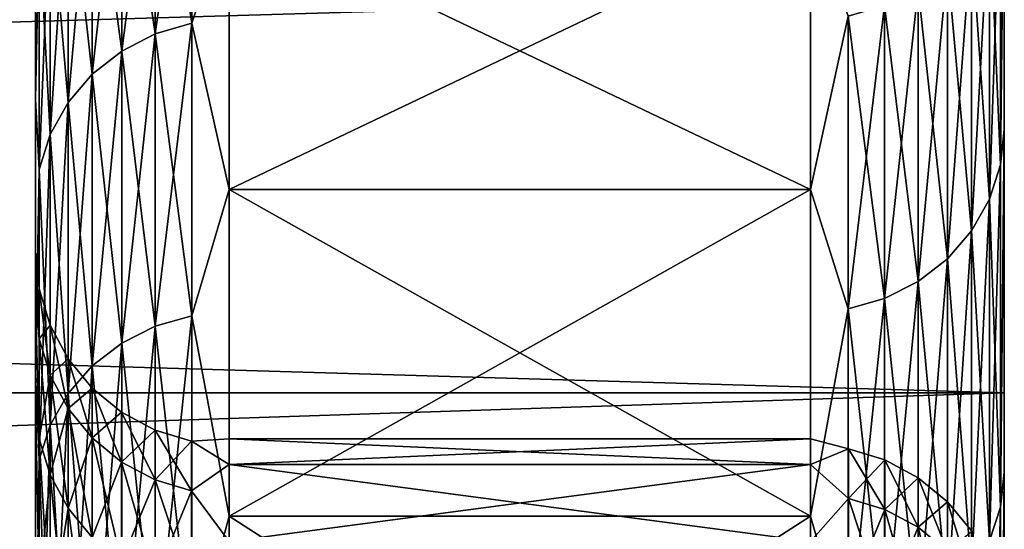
# Model space of a CAD drawing. Header units: metres. Extents: x -17 to 65, y -30 to 30.
# Tile 412 of 413: x 63.476 to 65, y 26.96 to 27.748. Entities that reach past the tile are written whole.
import ezdxf

# ---------------------------------------------------------------- set-up
doc = ezdxf.new("R2010")
doc.units = ezdxf.units.M
doc.layers.add('solid_508461', color=7, linetype='CONTINUOUS')

msp = doc.modelspace()

# ---------------------------------------------------------------- linework, layer by layer
at = {"layer": 'solid_508461'}
for points in [[(63.685467, 27.726513, -8.070784), (63.741821, 27.742863, -8.075543), (63.741821, 28.121798, -6.636668)], [(63.685467, 28.105225, -6.632756), (63.685467, 27.726513, -8.070784), (63.741821, 28.121798, -6.636668)], [(63.685467, 28.105225, 6.632756), (63.741821, 28.121798, 6.636668), (63.741821, 27.742863, 8.075543)], [(63.741821, 28.121798, -6.636668), (63.741821, 27.742863, -8.075543), (63.799999, 27.915255, -7.479876)], [(63.741821, 27.742863, 8.075543), (63.741821, 28.121798, 6.636668), (63.799999, 27.915255, 7.479876)], [(63.633526, 27.699913, -8.063041), (63.685467, 27.726513, -8.070784), (63.685467, 28.105225, -6.632756)], [(63.633526, 28.07826, -6.626393), (63.633526, 27.699913, -8.063041), (63.685467, 28.105225, -6.632756)], [(63.633526, 28.07826, 6.626393), (63.685467, 28.105225, 6.632756), (63.685467, 27.726513, 8.070784)], [(63.685467, 27.726513, 8.070784), (63.685467, 28.105225, 6.632756), (63.741821, 27.742863, 8.075543)], [(63.587994, 27.664085, -8.052612), (63.633526, 27.699913, -8.063041), (63.633526, 28.07826, -6.626393)], [(63.587994, 28.041943, -6.617822), (63.587994, 27.664085, -8.052612), (63.633526, 28.07826, -6.626393)], [(63.587994, 28.041943, 6.617822), (63.633526, 28.07826, 6.626393), (63.633526, 27.699913, 8.063041)], [(63.633526, 27.699913, 8.063041), (63.633526, 28.07826, 6.626393), (63.685467, 27.726513, 8.070784)], [(63.550625, 27.620409, -8.039899), (63.587994, 27.664085, -8.052612), (63.587994, 28.041943, -6.617822)], [(63.550625, 27.997671, -6.607374), (63.550625, 27.620409, -8.039899), (63.587994, 28.041943, -6.617822)], [(63.550625, 27.997671, 6.607374), (63.587994, 28.041943, 6.617822), (63.587994, 27.664085, 8.052612)], [(63.587994, 27.664085, 8.052612), (63.587994, 28.041943, 6.617822), (63.633526, 27.699913, 8.063041)], [(64.994232, 27.523808, 9.574209), (65, 28.036123, 8.161848), (65, 27.578733, 9.594443)], [(64.994232, 27.523808, 9.574209), (64.994232, 27.980181, 8.144623), (65, 28.036123, 8.161848)], [(64.994232, 27.523808, -9.574209), (65, 27.578722, -9.594478), (65, 28.036114, -8.161883)], [(64.994232, 27.980181, -8.144623), (64.994232, 27.523808, -9.574209), (65, 28.036114, -8.161883)], [(65, 27.578733, 9.594443), (65, 28.036123, 8.161848), (65, 27.78977, 11.301707)], [(65, 28.036114, -8.161883), (65, 27.578722, -9.594478), (65, 27.78977, -11.301707)], [(63.522858, 27.570568, -8.025391), (63.550625, 27.620409, -8.039899), (63.550625, 27.997671, -6.607374)], [(63.522858, 27.947149, -6.595451), (63.522858, 27.570568, -8.025391), (63.550625, 27.997671, -6.607374)], [(63.522858, 27.947149, 6.595451), (63.550625, 27.997671, 6.607374), (63.550625, 27.620409, 8.039899)], [(63.550625, 27.620409, 8.039899), (63.550625, 27.997671, 6.607374), (63.587994, 27.664085, 8.052612)], [(63.5, 27.974882, -5.946919), (63.5, 27.97488, 5.946926), (63.5, 27.62525, 7.403072)], [(63.5, 27.625252, -7.403065), (63.5, 27.974882, -5.946919), (63.5, 27.62525, 7.403072)], [(63.505764, 27.892323, -6.582512), (63.5, 27.974882, -5.946919), (63.5, 27.625252, -7.403065)], [(63.505764, 27.892323, 6.582512), (63.5, 27.62525, 7.403072), (63.5, 27.97488, 5.946926)], [(64.977142, 27.470602, -9.555701), (64.994232, 27.523808, -9.574209), (64.994232, 27.980181, -8.144623)], [(64.977142, 27.926094, -8.128879), (64.977142, 27.470602, -9.555701), (64.994232, 27.980181, -8.144623)], [(64.977142, 27.926094, 8.128879), (64.994232, 27.980181, 8.144623), (64.994232, 27.523808, 9.574209)], [(63.505764, 27.516481, -8.009646), (63.522858, 27.570568, -8.025391), (63.522858, 27.947149, -6.595451)], [(63.505764, 27.892323, -6.582512), (63.505764, 27.516481, -8.009646), (63.522858, 27.947149, -6.595451)], [(63.505764, 27.892323, 6.582512), (63.522858, 27.947149, 6.595451), (63.522858, 27.570568, 8.025391)], [(63.522858, 27.570568, 8.025391), (63.522858, 27.947149, 6.595451), (63.550625, 27.620409, 8.039899)], [(63.741821, 27.742863, -8.075543), (63.799999, 27.485531, -8.930597), (63.799999, 27.915255, -7.479876)], [(63.741821, 27.742863, 8.075543), (63.799999, 27.915255, 7.479876), (63.799999, 27.485531, 8.930597)], [(63.799999, 27.915255, 7.479876), (64.699997, 27.915255, 7.479876), (64.699997, 27.485531, 8.930597)], [(63.799999, 27.485531, 8.930597), (63.799999, 27.915255, 7.479876), (64.699997, 27.485531, 8.930597)], [(63.799999, 27.485531, -8.930597), (64.699997, 27.485531, -8.930597), (64.699997, 27.915255, -7.479876)], [(63.799999, 27.915255, -7.479876), (63.799999, 27.485531, -8.930597), (64.699997, 27.915255, -7.479876)], [(64.758179, 27.753799, 8.078727), (64.699997, 27.485531, 8.930597), (64.699997, 27.915255, 7.479876)], [(64.758179, 27.753799, -8.078727), (64.699997, 27.915255, -7.479876), (64.699997, 27.485531, -8.930597)], [(64.949379, 27.421574, -9.538647), (64.977142, 27.470602, -9.555701), (64.977142, 27.926094, -8.128879)], [(64.949379, 27.876253, -8.114371), (64.949379, 27.421574, -9.538647), (64.977142, 27.926094, -8.128879)], [(64.949379, 27.876253, 8.114371), (64.977142, 27.926094, 8.128879), (64.977142, 27.470602, 9.555701)], [(64.977142, 27.470602, 9.555701), (64.977142, 27.926094, 8.128879), (64.994232, 27.523808, 9.574209)], [(63.505764, 27.516481, 8.009646), (63.5, 27.62525, 7.403072), (63.505764, 27.892323, 6.582512)], [(63.505764, 27.892323, -6.582512), (63.5, 27.625252, -7.403065), (63.505764, 27.516481, -8.009646)], [(63.505764, 27.516481, 8.009646), (63.505764, 27.892323, 6.582512), (63.522858, 27.570568, 8.025391)], [(64.91201, 27.378611, -9.523703), (64.949379, 27.421574, -9.538647), (64.949379, 27.876253, -8.114371)], [(64.91201, 27.832579, -8.101658), (64.91201, 27.378611, -9.523703), (64.949379, 27.876253, -8.114371)], [(64.91201, 27.832579, 8.101658), (64.949379, 27.876253, 8.114371), (64.949379, 27.421574, 9.538647)], [(64.949379, 27.421574, 9.538647), (64.949379, 27.876253, 8.114371), (64.977142, 27.470602, 9.555701)], [(64.866478, 27.343369, -9.511443), (64.91201, 27.378611, -9.523703), (64.91201, 27.832579, -8.101658)], [(64.866478, 27.796749, -8.091228), (64.866478, 27.343369, -9.511443), (64.91201, 27.832579, -8.101658)], [(64.866478, 27.796749, 8.091228), (64.91201, 27.832579, 8.101658), (64.91201, 27.378611, 9.523703)], [(64.91201, 27.378611, 9.523703), (64.91201, 27.832579, 8.101658), (64.949379, 27.421574, 9.538647)], [(64.814529, 27.317202, -9.50234), (64.866478, 27.343369, -9.511443), (64.866478, 27.796749, -8.091228)], [(64.814529, 27.770149, -8.083486), (64.814529, 27.317202, -9.50234), (64.866478, 27.796749, -8.091228)], [(64.814529, 27.770149, 8.083486), (64.866478, 27.796749, 8.091228), (64.866478, 27.343369, 9.511443)], [(64.866478, 27.343369, 9.511443), (64.866478, 27.796749, 8.091228), (64.91201, 27.378611, 9.523703)], [(44, 27.171068, 12.717431), (65, 27.171055, 12.717461), (65, 27.78977, 11.301707)], [(44, 27.789719, 11.301836), (44, 27.171068, 12.717431), (65, 27.78977, 11.301707)], [(44, 27.789719, -11.301836), (65, 27.78977, -11.301707), (65, 27.171055, -12.717461)], [(44, 27.171068, -12.717431), (44, 27.789719, -11.301836), (65, 27.171055, -12.717461)], [(65, 27.578733, 9.594443), (65, 27.78977, 11.301707), (65, 27.171055, 12.717461)], [(65, 27.578722, -9.594478), (65, 27.171055, -12.717461), (65, 27.78977, -11.301707)], [(64.758179, 27.301119, -9.496746), (64.814529, 27.317202, -9.50234), (64.814529, 27.770149, -8.083486)], [(64.758179, 27.753799, -8.078727), (64.758179, 27.301119, -9.496746), (64.814529, 27.770149, -8.083486)], [(64.758179, 27.753799, 8.078727), (64.814529, 27.770149, 8.083486), (64.814529, 27.317202, 9.50234)], [(64.814529, 27.317202, 9.50234), (64.814529, 27.770149, 8.083486), (64.866478, 27.343369, 9.511443)], [(64.758179, 27.301119, 9.496746), (64.699997, 27.485531, 8.930597), (64.758179, 27.753799, 8.078727)], [(64.758179, 27.753799, -8.078727), (64.699997, 27.485531, -8.930597), (64.758179, 27.301119, -9.496746)], [(64.758179, 27.301119, 9.496746), (64.758179, 27.753799, 8.078727), (64.814529, 27.317202, 9.50234)], [(63.685467, 27.274277, -9.48741), (63.741821, 27.290359, -9.493004), (63.741821, 27.742863, -8.075543)], [(63.685467, 27.726513, -8.070784), (63.685467, 27.274277, -9.48741), (63.741821, 27.742863, -8.075543)], [(63.685467, 27.726513, 8.070784), (63.741821, 27.742863, 8.075543), (63.741821, 27.290359, 9.493004)], [(63.741821, 27.742863, -8.075543), (63.741821, 27.290359, -9.493004), (63.799999, 27.485531, -8.930597)], [(63.741821, 27.290359, 9.493004), (63.741821, 27.742863, 8.075543), (63.799999, 27.485531, 8.930597)], [(63.633526, 27.24811, -9.478307), (63.685467, 27.274277, -9.48741), (63.685467, 27.726513, -8.070784)], [(63.633526, 27.699913, -8.063041), (63.633526, 27.24811, -9.478307), (63.685467, 27.726513, -8.070784)], [(63.633526, 27.699913, 8.063041), (63.685467, 27.726513, 8.070784), (63.685467, 27.274277, 9.48741)], [(63.685467, 27.274277, 9.48741), (63.685467, 27.726513, 8.070784), (63.741821, 27.290359, 9.493004)], [(63.587994, 27.212866, -9.466047), (63.633526, 27.24811, -9.478307), (63.633526, 27.699913, -8.063041)], [(63.587994, 27.664085, -8.052612), (63.587994, 27.212866, -9.466047), (63.633526, 27.699913, -8.063041)], [(63.587994, 27.664085, 8.052612), (63.633526, 27.699913, 8.063041), (63.633526, 27.24811, 9.478307)], [(63.633526, 27.24811, 9.478307), (63.633526, 27.699913, 8.063041), (63.685467, 27.274277, 9.48741)], [(63.550625, 27.169903, -9.451103), (63.587994, 27.212866, -9.466047), (63.587994, 27.664085, -8.052612)], [(63.550625, 27.620409, -8.039899), (63.550625, 27.169903, -9.451103), (63.587994, 27.664085, -8.052612)], [(63.550625, 27.620409, 8.039899), (63.587994, 27.664085, 8.052612), (63.587994, 27.212866, 9.466047)], [(63.587994, 27.212866, 9.466047), (63.587994, 27.664085, 8.052612), (63.633526, 27.24811, 9.478307)], [(63.5, 27.625252, -7.403065), (63.5, 27.62525, 7.403072), (63.5, 27.199884, 8.838903)], [(63.5, 27.390285, 0.729486), (63.5, 27.625252, -7.403065), (63.5, 27.199884, 8.838903)], [(63.5, 27.312624, -2.186442), (63.5, 27.199886, -8.838898), (63.5, 27.625252, -7.403065)], [(63.505764, 27.516481, -8.009646), (63.5, 27.625252, -7.403065), (63.5, 27.199886, -8.838898)], [(63.5, 27.390284, -0.729524), (63.5, 27.312624, -2.186442), (63.5, 27.625252, -7.403065)], [(63.5, 27.390285, 0.729486), (63.5, 27.390284, -0.729524), (63.5, 27.625252, -7.403065)], [(63.505764, 27.516481, 8.009646), (63.5, 27.199884, 8.838903), (63.5, 27.62525, 7.403072)], [(63.522858, 27.120876, -9.434049), (63.550625, 27.169903, -9.451103), (63.550625, 27.620409, -8.039899)], [(63.522858, 27.570568, -8.025391), (63.522858, 27.120876, -9.434049), (63.550625, 27.620409, -8.039899)], [(63.522858, 27.570568, 8.025391), (63.550625, 27.620409, 8.039899), (63.550625, 27.169903, 9.451103)], [(63.550625, 27.169903, 9.451103), (63.550625, 27.620409, 8.039899), (63.587994, 27.212866, 9.466047)], [(64.994232, 26.994444, 10.978406), (65, 27.578733, 9.594443), (65, 27.04818, 11.001628)], [(64.994232, 26.994444, 10.978406), (64.994232, 27.523808, 9.574209), (65, 27.578733, 9.594443)], [(64.994232, 26.994444, -10.978406), (65, 27.048166, -11.001661), (65, 27.578722, -9.594478)], [(64.994232, 27.523808, -9.574209), (64.994232, 26.994444, -10.978406), (65, 27.578722, -9.594478)], [(65, 27.04818, 11.001628), (65, 27.578733, 9.594443), (65, 27.171055, 12.717461)], [(65, 27.578722, -9.594478), (65, 27.048166, -11.001661), (65, 27.171055, -12.717461)], [(63.505764, 27.067671, -9.415541), (63.522858, 27.120876, -9.434049), (63.522858, 27.570568, -8.025391)], [(63.505764, 27.516481, -8.009646), (63.505764, 27.067671, -9.415541), (63.522858, 27.570568, -8.025391)], [(63.505764, 27.516481, 8.009646), (63.522858, 27.570568, 8.025391), (63.522858, 27.120876, 9.434049)], [(63.522858, 27.120876, 9.434049), (63.522858, 27.570568, 8.025391), (63.550625, 27.169903, 9.451103)], [(63.505764, 27.067671, 9.415541), (63.5, 27.199884, 8.838903), (63.505764, 27.516481, 8.009646)], [(63.505764, 27.516481, -8.009646), (63.5, 27.199886, -8.838898), (63.505764, 27.067671, -9.415541)], [(63.505764, 27.067671, 9.415541), (63.505764, 27.516481, 8.009646), (63.522858, 27.120876, 9.434049)], [(64.977142, 26.942263, -10.957184), (64.994232, 26.994444, -10.978406), (64.994232, 27.523808, -9.574209)], [(64.977142, 27.470602, -9.555701), (64.977142, 26.942263, -10.957184), (64.994232, 27.523808, -9.574209)], [(64.977142, 27.470602, 9.555701), (64.994232, 27.523808, 9.574209), (64.994232, 26.994444, 10.978406)], [(63.741821, 27.290359, -9.493004), (63.799999, 26.980471, -10.356841), (63.799999, 27.485531, -8.930597)], [(63.741821, 27.290359, 9.493004), (63.799999, 27.485531, 8.930597), (63.799999, 26.980471, 10.356841)], [(63.799999, 27.485531, 8.930597), (64.699997, 27.485531, 8.930597), (64.699997, 26.980471, 10.356841)], [(63.799999, 26.980471, 10.356841), (63.799999, 27.485531, 8.930597), (64.699997, 26.980471, 10.356841)], [(63.799999, 26.980471, -10.356841), (64.699997, 26.980471, -10.356841), (64.699997, 27.485531, -8.930597)], [(63.799999, 27.485531, -8.930597), (63.799999, 26.980471, -10.356841), (64.699997, 27.485531, -8.930597)], [(64.758179, 27.301119, 9.496746), (64.699997, 26.980471, 10.356841), (64.699997, 27.485531, 8.930597)], [(64.758179, 27.301119, -9.496746), (64.699997, 27.485531, -8.930597), (64.699997, 26.980471, -10.356841)], [(64.949379, 26.894178, -10.937628), (64.977142, 26.942263, -10.957184), (64.977142, 27.470602, -9.555701)], [(64.949379, 27.421574, -9.538647), (64.949379, 26.894178, -10.937628), (64.977142, 27.470602, -9.555701)], [(64.949379, 27.421574, 9.538647), (64.977142, 27.470602, 9.555701), (64.977142, 26.942263, 10.957184)], [(64.977142, 26.942263, 10.957184), (64.977142, 27.470602, 9.555701), (64.994232, 26.994444, 10.978406)], [(64.91201, 26.852041, -10.920491), (64.949379, 26.894178, -10.937628), (64.949379, 27.421574, -9.538647)], [(64.91201, 27.378611, -9.523703), (64.91201, 26.852041, -10.920491), (64.949379, 27.421574, -9.538647)], [(64.91201, 27.378611, 9.523703), (64.949379, 27.421574, 9.538647), (64.949379, 26.894178, 10.937628)], [(64.949379, 26.894178, 10.937628), (64.949379, 27.421574, 9.538647), (64.977142, 26.942263, 10.957184)], [(63.5, 27.312628, 2.186404), (63.5, 27.390285, 0.729486), (63.5, 27.199884, 8.838903)], [(63.505695, 27.33213, -0.727853), (63.5, 27.390284, -0.729524), (63.5, 27.390285, 0.729486)], [(63.505695, 27.33213, 0.727853), (63.5, 27.390285, 0.729486), (63.5, 27.312628, 2.186404)], [(63.505695, 27.33213, 0.727853), (63.505695, 27.33213, -0.727853), (63.5, 27.390285, 0.729486)], [(63.505695, 27.254654, -2.181497), (63.5, 27.312624, -2.186442), (63.5, 27.390284, -0.729524)], [(63.505695, 27.33213, -0.727853), (63.505695, 27.254654, -2.181497), (63.5, 27.390284, -0.729524)], [(64.866478, 26.817476, -10.906434), (64.91201, 26.852041, -10.920491), (64.91201, 27.378611, -9.523703)], [(64.866478, 27.343369, -9.511443), (64.866478, 26.817476, -10.906434), (64.91201, 27.378611, -9.523703)], [(64.866478, 27.343369, 9.511443), (64.91201, 27.378611, 9.523703), (64.91201, 26.852041, 10.920491)], [(64.91201, 26.852041, 10.920491), (64.91201, 27.378611, 9.523703), (64.949379, 26.894178, 10.937628)], [(64.814529, 26.791813, -10.895997), (64.866478, 26.817476, -10.906434), (64.866478, 27.343369, -9.511443)], [(64.814529, 27.317202, -9.50234), (64.814529, 26.791813, -10.895997), (64.866478, 27.343369, -9.511443)], [(64.814529, 27.317202, 9.50234), (64.866478, 27.343369, 9.511443), (64.866478, 26.817476, 10.906434)], [(64.866478, 26.817476, 10.906434), (64.866478, 27.343369, 9.511443), (64.91201, 26.852041, 10.920491)], [(63.505695, 27.254654, 2.181497), (63.505695, 27.33213, 0.727853), (63.5, 27.312628, 2.186404)], [(63.522724, 27.198481, -2.177001), (63.505695, 27.254654, -2.181497), (63.505695, 27.33213, -0.727853)], [(63.522724, 27.275797, -0.726353), (63.505695, 27.33213, -0.727853), (63.505695, 27.33213, 0.727853)], [(63.522724, 27.275797, -0.726353), (63.522724, 27.198481, -2.177001), (63.505695, 27.33213, -0.727853)], [(63.522724, 27.275797, 0.726353), (63.505695, 27.33213, 0.727853), (63.505695, 27.254654, 2.181497)], [(63.522724, 27.275797, 0.726353), (63.522724, 27.275797, -0.726353), (63.505695, 27.33213, 0.727853)], [(63.5, 27.157537, 3.637057), (63.5, 27.312628, 2.186404), (63.5, 27.199884, 8.838903)], [(63.505695, 27.099922, 3.628958), (63.5, 27.312628, 2.186404), (63.5, 27.157537, 3.637057)], [(63.505695, 27.099922, 3.628958), (63.505695, 27.254654, 2.181497), (63.5, 27.312628, 2.186404)], [(63.5, 27.312624, -2.186442), (63.5, 27.157532, -3.637094), (63.5, 27.199886, -8.838898)], [(63.505695, 27.099922, -3.628958), (63.5, 27.157532, -3.637094), (63.5, 27.312624, -2.186442)], [(63.505695, 27.254654, -2.181497), (63.505695, 27.099922, -3.628958), (63.5, 27.312624, -2.186442)], [(64.758179, 26.776039, -10.889582), (64.814529, 26.791813, -10.895997), (64.814529, 27.317202, -9.50234)], [(64.758179, 27.301119, -9.496746), (64.758179, 26.776039, -10.889582), (64.814529, 27.317202, -9.50234)], [(64.758179, 27.301119, 9.496746), (64.814529, 27.317202, 9.50234), (64.814529, 26.791813, 10.895997)], [(64.814529, 26.791813, 10.895997), (64.814529, 27.317202, 9.50234), (64.866478, 26.817476, 10.906434)], [(63.685467, 26.749714, -10.878876), (63.741821, 26.765486, -10.88529), (63.741821, 27.290359, -9.493004)], [(63.685467, 27.274277, -9.48741), (63.685467, 26.749714, -10.878876), (63.741821, 27.290359, -9.493004)], [(63.685467, 27.274277, 9.48741), (63.741821, 27.290359, 9.493004), (63.741821, 26.765486, 10.88529)], [(63.741821, 27.290359, -9.493004), (63.741821, 26.765486, -10.88529), (63.799999, 26.980471, -10.356841)], [(63.741821, 26.765486, 10.88529), (63.741821, 27.290359, 9.493004), (63.799999, 26.980471, 10.356841)], [(64.758179, 26.776039, 10.889582), (64.699997, 26.980471, 10.356841), (64.758179, 27.301119, 9.496746)], [(64.758179, 27.301119, -9.496746), (64.699997, 26.980471, -10.356841), (64.758179, 26.776039, -10.889582)], [(64.758179, 26.776039, 10.889582), (64.758179, 27.301119, 9.496746), (64.814529, 26.791813, 10.895997)], [(63.522724, 27.198481, 2.177001), (63.522724, 27.275797, 0.726353), (63.505695, 27.254654, 2.181497)], [(63.550426, 27.146704, -2.172857), (63.522724, 27.198481, -2.177001), (63.522724, 27.275797, -0.726353)], [(63.550426, 27.223873, -0.724971), (63.522724, 27.275797, -0.726353), (63.522724, 27.275797, 0.726353)], [(63.550426, 27.223873, -0.724971), (63.550426, 27.146704, -2.172857), (63.522724, 27.275797, -0.726353)], [(63.550426, 27.223873, 0.724971), (63.522724, 27.275797, 0.726353), (63.522724, 27.198481, 2.177001)], [(63.550426, 27.223873, 0.724971), (63.550426, 27.223873, -0.724971), (63.522724, 27.275797, 0.726353)], [(63.633526, 26.724051, -10.868439), (63.685467, 26.749714, -10.878876), (63.685467, 27.274277, -9.48741)], [(63.633526, 27.24811, -9.478307), (63.633526, 26.724051, -10.868439), (63.685467, 27.274277, -9.48741)], [(63.633526, 27.24811, 9.478307), (63.685467, 27.274277, 9.48741), (63.685467, 26.749714, 10.878876)], [(63.685467, 26.749714, 10.878876), (63.685467, 27.274277, 9.48741), (63.741821, 26.765486, 10.88529)], [(63.522724, 27.044067, -3.621478), (63.505695, 27.099922, -3.628958), (63.505695, 27.254654, -2.181497)], [(63.522724, 27.198481, -2.177001), (63.522724, 27.044067, -3.621478), (63.505695, 27.254654, -2.181497)], [(63.522724, 27.198481, 2.177001), (63.505695, 27.254654, 2.181497), (63.505695, 27.099922, 3.628958)], [(63.587994, 26.689484, -10.854381), (63.633526, 26.724051, -10.868439), (63.633526, 27.24811, -9.478307)], [(63.587994, 27.212866, -9.466047), (63.587994, 26.689484, -10.854381), (63.633526, 27.24811, -9.478307)], [(63.587994, 27.212866, 9.466047), (63.633526, 27.24811, 9.478307), (63.633526, 26.724051, 10.868439)], [(63.633526, 26.724051, 10.868439), (63.633526, 27.24811, 9.478307), (63.685467, 26.749714, 10.878876)], [(63.550426, 27.146704, 2.172857), (63.550426, 27.223873, 0.724971), (63.522724, 27.198481, 2.177001)], [(63.587742, 27.101318, -2.169224), (63.550426, 27.146704, -2.172857), (63.550426, 27.223873, -0.724971)], [(63.587742, 27.178358, -0.723759), (63.550426, 27.223873, -0.724971), (63.550426, 27.223873, 0.724971)], [(63.587742, 27.178358, -0.723759), (63.587742, 27.101318, -2.169224), (63.550426, 27.223873, -0.724971)], [(63.587742, 27.178358, 0.723759), (63.550426, 27.223873, 0.724971), (63.550426, 27.146704, 2.172857)], [(63.587742, 27.178358, 0.723759), (63.587742, 27.178358, -0.723759), (63.550426, 27.223873, 0.724971)], [(63.550625, 26.647348, -10.837244), (63.587994, 26.689484, -10.854381), (63.587994, 27.212866, -9.466047)], [(63.550625, 27.169903, -9.451103), (63.550625, 26.647348, -10.837244), (63.587994, 27.212866, -9.466047)], [(63.550625, 27.169903, 9.451103), (63.587994, 27.212866, 9.466047), (63.587994, 26.689484, 10.854381)], [(63.587994, 26.689484, 10.854381), (63.587994, 27.212866, 9.466047), (63.633526, 26.724051, 10.868439)], [(63.5, 26.925438, -5.077467), (63.5, 26.699972, -10.250438), (63.5, 27.199886, -8.838898)], [(63.505764, 27.067671, -9.415541), (63.5, 27.199886, -8.838898), (63.5, 26.699972, -10.250438)], [(63.5, 27.157532, -3.637094), (63.5, 26.925438, -5.077467), (63.5, 27.199886, -8.838898)], [(63.5, 27.157537, 3.637057), (63.5, 27.199884, 8.838903), (63.5, 26.69997, 10.250443)], [(63.505764, 27.067671, 9.415541), (63.5, 26.69997, 10.250443), (63.5, 27.199884, 8.838903)], [(63.522724, 27.044067, 3.621478), (63.522724, 27.198481, 2.177001), (63.505695, 27.099922, 3.628958)], [(63.550426, 26.992586, -3.614584), (63.522724, 27.044067, -3.621478), (63.522724, 27.198481, -2.177001)], [(63.550426, 27.146704, -2.172857), (63.550426, 26.992586, -3.614584), (63.522724, 27.198481, -2.177001)], [(63.550426, 27.146704, 2.172857), (63.522724, 27.198481, 2.177001), (63.522724, 27.044067, 3.621478)], [(44, 27.171068, 12.717431), (44, 26.480364, 14.099302), (65, 27.171055, 12.717461)], [(44, 27.171068, -12.717431), (65, 27.171055, -12.717461), (65, 26.480383, -14.099259)], [(44, 26.480364, -14.099302), (44, 27.171068, -12.717431), (65, 26.480383, -14.099259)], [(44, 26.480364, 14.099302), (65, 26.480383, 14.099259), (65, 27.171055, 12.717461)], [(63.522858, 26.599262, -10.817689), (63.550625, 26.647348, -10.837244), (63.550625, 27.169903, -9.451103)], [(63.522858, 27.120876, -9.434049), (63.522858, 26.599262, -10.817689), (63.550625, 27.169903, -9.451103)], [(63.522858, 27.120876, 9.434049), (63.550625, 27.169903, 9.451103), (63.550625, 26.647348, 10.837244)], [(63.587742, 27.101318, 2.169224), (63.587742, 27.178358, 0.723759), (63.550426, 27.146704, 2.172857)], [(63.550625, 26.647348, 10.837244), (63.550625, 27.169903, 9.451103), (63.587994, 26.689484, 10.854381)], [(63.633232, 27.064068, -2.166243), (63.587742, 27.101318, -2.169224), (63.587742, 27.178358, -0.723759)], [(63.633232, 27.141003, -0.722764), (63.587742, 27.178358, -0.723759), (63.587742, 27.178358, 0.723759)], [(63.633232, 27.141003, -0.722764), (63.633232, 27.064068, -2.166243), (63.587742, 27.178358, -0.723759)], [(63.633232, 27.141003, 0.722764), (63.587742, 27.178358, 0.723759), (63.587742, 27.101318, 2.169224)], [(63.633232, 27.141003, 0.722764), (63.633232, 27.141003, -0.722764), (63.587742, 27.178358, 0.723759)], [(65, 27.04818, 11.001628), (65, 27.171055, 12.717461), (65, 26.480383, 14.099259)], [(65, 27.048166, -11.001661), (65, 26.480383, -14.099259), (65, 27.171055, -12.717461)], [(63.5, 26.925446, 5.077431), (63.5, 27.157537, 3.637057), (63.5, 26.69997, 10.250443)], [(63.505695, 26.868372, 5.066131), (63.5, 27.157537, 3.637057), (63.5, 26.925446, 5.077431)], [(63.505695, 26.868372, 5.066131), (63.505695, 27.099922, 3.628958), (63.5, 27.157537, 3.637057)], [(63.505695, 26.868372, -5.066131), (63.5, 26.925438, -5.077467), (63.5, 27.157532, -3.637094)], [(63.505695, 27.099922, -3.628958), (63.505695, 26.868372, -5.066131), (63.5, 27.157532, -3.637094)], [(63.550426, 26.992586, 3.614584), (63.550426, 27.146704, 2.172857), (63.522724, 27.044067, 3.621478)], [(63.587742, 26.947456, -3.608541), (63.550426, 26.992586, -3.614584), (63.550426, 27.146704, -2.172857)], [(63.587742, 27.101318, -2.169224), (63.587742, 26.947456, -3.608541), (63.550426, 27.146704, -2.172857)], [(63.587742, 27.101318, 2.169224), (63.550426, 27.146704, 2.172857), (63.550426, 26.992586, 3.614584)], [(63.633232, 27.064068, 2.166243), (63.633232, 27.141003, 0.722764), (63.587742, 27.101318, 2.169224)], [(63.685139, 27.03639, -2.164027), (63.633232, 27.064068, -2.166243), (63.633232, 27.141003, -0.722764)], [(63.685139, 27.113247, -0.722025), (63.633232, 27.141003, -0.722764), (63.633232, 27.141003, 0.722764)], [(63.685139, 27.113247, -0.722025), (63.685139, 27.03639, -2.164027), (63.633232, 27.141003, -0.722764)], [(63.685139, 27.113247, 0.722025), (63.633232, 27.141003, 0.722764), (63.633232, 27.064068, 2.166243)], [(63.685139, 27.113247, 0.722025), (63.685139, 27.113247, -0.722025), (63.633232, 27.141003, 0.722764)], [(63.505764, 26.547081, -10.796467), (63.522858, 26.599262, -10.817689), (63.522858, 27.120876, -9.434049)], [(63.505764, 27.067671, -9.415541), (63.505764, 26.547081, -10.796467), (63.522858, 27.120876, -9.434049)], [(63.505764, 27.067671, 9.415541), (63.522858, 27.120876, 9.434049), (63.522858, 26.599262, 10.817689)], [(63.522858, 26.599262, 10.817689), (63.522858, 27.120876, 9.434049), (63.550625, 26.647348, 10.837244)], [(63.685139, 27.03639, 2.164027), (63.685139, 27.113247, 0.722025), (63.633232, 27.064068, 2.166243)], [(63.741474, 27.019352, -2.162663), (63.685139, 27.03639, -2.164027), (63.685139, 27.113247, -0.722025)], [(63.741474, 27.096159, -0.72157), (63.685139, 27.113247, -0.722025), (63.685139, 27.113247, 0.722025)], [(63.741474, 27.096159, -0.72157), (63.741474, 27.019352, -2.162663), (63.685139, 27.113247, -0.722025)], [(63.741474, 27.096159, 0.72157), (63.685139, 27.113247, 0.722025), (63.685139, 27.03639, 2.164027)], [(63.741474, 27.096159, 0.72157), (63.741474, 27.096159, -0.72157), (63.685139, 27.113247, 0.722025)], [(63.522724, 26.812996, -5.055689), (63.505695, 26.868372, -5.066131), (63.505695, 27.099922, -3.628958)], [(63.522724, 27.044067, -3.621478), (63.522724, 26.812996, -5.055689), (63.505695, 27.099922, -3.628958)], [(63.522724, 27.044067, 3.621478), (63.505695, 27.099922, 3.628958), (63.505695, 26.868372, 5.066131)], [(63.587742, 26.947456, 3.608541), (63.587742, 27.101318, 2.169224), (63.550426, 26.992586, 3.614584)], [(63.633232, 26.910418, -3.603581), (63.587742, 26.947456, -3.608541), (63.587742, 27.101318, -2.169224)], [(63.633232, 27.064068, -2.166243), (63.633232, 26.910418, -3.603581), (63.587742, 27.101318, -2.169224)], [(63.633232, 27.064068, 2.166243), (63.587742, 27.101318, 2.169224), (63.587742, 26.947456, 3.608541)], [(63.741474, 27.019352, 2.162663), (63.741474, 27.096159, 0.72157), (63.685139, 27.03639, 2.164027)], [(63.741474, 27.096159, 0.72157), (63.799999, 27.060255, 1.467165), (63.799999, 27.1, 0)], [(63.741474, 27.096159, -0.72157), (63.799999, 27.1, 0), (63.799999, 27.060255, -1.467165)], [(63.741474, 27.096159, 0.72157), (63.799999, 27.1, 0), (63.741474, 27.096159, -0.72157)], [(63.741474, 27.019352, 2.162663), (63.799999, 27.060255, 1.467165), (63.741474, 27.096159, 0.72157)], [(63.741474, 27.096159, -0.72157), (63.799999, 27.060255, -1.467165), (63.741474, 27.019352, -2.162663)], [(64.699997, 27.1, 0), (63.799999, 27.1, 0), (63.799999, 27.060255, 1.467165)], [(64.699997, 27.060255, 1.467165), (64.699997, 27.1, 0), (63.799999, 27.060255, 1.467165)], [(64.699997, 27.060255, -1.467165), (63.799999, 27.060255, -1.467165), (63.799999, 27.1, 0)], [(64.699997, 27.1, 0), (64.699997, 27.060255, -1.467165), (63.799999, 27.1, 0)], [(64.75853, 27.084633, -0.721263), (64.699997, 27.060255, -1.467165), (64.699997, 27.1, 0)], [(64.75853, 27.084633, 0.721263), (64.699997, 27.1, 0), (64.699997, 27.060255, 1.467165)], [(64.75853, 27.084633, 0.721263), (64.75853, 27.084633, -0.721263), (64.699997, 27.1, 0)], [(64.75853, 27.084633, -0.721263), (64.75853, 27.00786, -2.161744), (64.699997, 27.060255, -1.467165)], [(64.75853, 27.00786, 2.161744), (64.75853, 27.084633, 0.721263), (64.699997, 27.060255, 1.467165)], [(64.814857, 26.99082, -2.16038), (64.75853, 27.00786, -2.161744), (64.75853, 27.084633, -0.721263)], [(64.814857, 27.067545, -0.720808), (64.75853, 27.084633, -0.721263), (64.75853, 27.084633, 0.721263)], [(64.814857, 27.067545, -0.720808), (64.814857, 26.99082, -2.16038), (64.75853, 27.084633, -0.721263)], [(64.814857, 27.067545, 0.720808), (64.75853, 27.084633, 0.721263), (64.75853, 27.00786, 2.161744)], [(64.814857, 27.067545, 0.720808), (64.814857, 27.067545, -0.720808), (64.75853, 27.084633, 0.721263)], [(63.505764, 26.547081, 10.796467), (63.5, 26.69997, 10.250443), (63.505764, 27.067671, 9.415541)], [(63.505764, 27.067671, -9.415541), (63.5, 26.699972, -10.250438), (63.505764, 26.547081, -10.796467)], [(63.505764, 26.547081, 10.796467), (63.505764, 27.067671, 9.415541), (63.522858, 26.599262, 10.817689)], [(63.633232, 26.910418, 3.603581), (63.633232, 27.064068, 2.166243), (63.587742, 26.947456, 3.608541)], [(63.685139, 26.882898, -3.599896), (63.633232, 26.910418, -3.603581), (63.633232, 27.064068, -2.166243)], [(63.685139, 27.03639, -2.164027), (63.685139, 26.882898, -3.599896), (63.633232, 27.064068, -2.166243)], [(63.685139, 27.03639, 2.164027), (63.633232, 27.064068, 2.166243), (63.633232, 26.910418, 3.603581)], [(63.741474, 27.019352, 2.162663), (63.799999, 26.941139, 2.930027), (63.799999, 27.060255, 1.467165)], [(63.741474, 27.019352, -2.162663), (63.799999, 27.060255, -1.467165), (63.799999, 26.941139, -2.930027)], [(64.699997, 27.060255, 1.467165), (63.799999, 27.060255, 1.467165), (63.799999, 26.941139, 2.930027)], [(64.699997, 26.941139, 2.930027), (64.699997, 27.060255, 1.467165), (63.799999, 26.941139, 2.930027)], [(64.699997, 26.941139, -2.930027), (63.799999, 26.941139, -2.930027), (63.799999, 27.060255, -1.467165)], [(64.699997, 27.060255, -1.467165), (64.699997, 26.941139, -2.930027), (63.799999, 27.060255, -1.467165)], [(64.75853, 27.00786, -2.161744), (64.699997, 26.941139, -2.930027), (64.699997, 27.060255, -1.467165)], [(64.75853, 27.00786, 2.161744), (64.699997, 27.060255, 1.467165), (64.699997, 26.941139, 2.930027)], [(64.814857, 26.99082, 2.16038), (64.814857, 27.067545, 0.720808), (64.75853, 27.00786, 2.161744)], [(64.866768, 26.963142, -2.158164), (64.814857, 26.99082, -2.16038), (64.814857, 27.067545, -0.720808)], [(64.866768, 27.039789, -0.720068), (64.814857, 27.067545, -0.720808), (64.814857, 27.067545, 0.720808)], [(64.866768, 27.039789, -0.720068), (64.866768, 26.963142, -2.158164), (64.814857, 27.067545, -0.720808)], [(64.866768, 27.039789, 0.720068), (64.814857, 27.067545, 0.720808), (64.814857, 26.99082, 2.16038)], [(64.866768, 27.039789, 0.720068), (64.866768, 27.039789, -0.720068), (64.814857, 27.067545, 0.720808)], [(63.522724, 26.812996, 5.055689), (63.522724, 27.044067, 3.621478), (63.505695, 26.868372, 5.066131)], [(63.550426, 26.761953, -5.046065), (63.522724, 26.812996, -5.055689), (63.522724, 27.044067, -3.621478)], [(63.550426, 26.992586, -3.614584), (63.550426, 26.761953, -5.046065), (63.522724, 27.044067, -3.621478)], [(63.550426, 26.992586, 3.614584), (63.522724, 27.044067, 3.621478), (63.522724, 26.812996, 5.055689)], [(64.994232, 26.393497, 12.35349), (65, 27.04818, 11.001628), (65, 26.445879, 12.379634)], [(64.994232, 26.393497, 12.35349), (64.994232, 26.994444, 10.978406), (65, 27.04818, 11.001628)], [(64.994232, 26.393497, -12.35349), (65, 26.445864, -12.379667), (65, 27.048166, -11.001661)], [(64.994232, 26.994444, -10.978406), (64.994232, 26.393497, -12.35349), (65, 27.048166, -11.001661)], [(65, 26.445879, 12.379634), (65, 27.04818, 11.001628), (65, 26.480383, 14.099259)], [(65, 27.048166, -11.001661), (65, 26.445864, -12.379667), (65, 26.480383, -14.099259)], [(63.685139, 26.882898, 3.599896), (63.685139, 27.03639, 2.164027), (63.633232, 26.910418, 3.603581)], [(63.741474, 26.865955, -3.597627), (63.685139, 26.882898, -3.599896), (63.685139, 27.03639, -2.164027)], [(63.741474, 27.019352, -2.162663), (63.741474, 26.865955, -3.597627), (63.685139, 27.03639, -2.164027)], [(63.741474, 27.019352, 2.162663), (63.685139, 27.03639, 2.164027), (63.685139, 26.882898, 3.599896)], [(64.866768, 26.963142, 2.158164), (64.866768, 27.039789, 0.720068), (64.814857, 26.99082, 2.16038)], [(64.912254, 26.925894, -2.155183), (64.866768, 26.963142, -2.158164), (64.866768, 27.039789, -0.720068)], [(64.912254, 27.002434, -0.719074), (64.866768, 27.039789, -0.720068), (64.866768, 27.039789, 0.720068)], [(64.912254, 27.002434, -0.719074), (64.912254, 26.925894, -2.155183), (64.866768, 27.039789, -0.720068)], [(64.912254, 27.002434, 0.719074), (64.866768, 27.039789, 0.720068), (64.866768, 26.963142, 2.158164)], [(64.912254, 27.002434, 0.719074), (64.912254, 27.002434, -0.719074), (64.866768, 27.039789, 0.720068)], [(63.741474, 26.865955, 3.597627), (63.741474, 27.019352, 2.162663), (63.685139, 26.882898, 3.599896)], [(63.741474, 26.865955, 3.597627), (63.799999, 26.941139, 2.930027), (63.741474, 27.019352, 2.162663)], [(63.741474, 27.019352, -2.162663), (63.799999, 26.941139, -2.930027), (63.741474, 26.865955, -3.597627)], [(64.75853, 27.00786, -2.161744), (64.75853, 26.854528, -3.596097), (64.699997, 26.941139, -2.930027)], [(64.75853, 26.854528, 3.596097), (64.75853, 27.00786, 2.161744), (64.699997, 26.941139, 2.930027)], [(64.814857, 26.837585, -3.593828), (64.75853, 26.854528, -3.596097), (64.75853, 27.00786, -2.161744)], [(64.814857, 26.99082, -2.16038), (64.814857, 26.837585, -3.593828), (64.75853, 27.00786, -2.161744)], [(64.814857, 26.99082, 2.16038), (64.75853, 27.00786, 2.161744), (64.75853, 26.854528, 3.596097)], [(64.912254, 26.925894, 2.155183), (64.912254, 27.002434, 0.719074), (64.866768, 26.963142, 2.158164)], [(64.94957, 26.880507, -2.15155), (64.912254, 26.925894, -2.155183), (64.912254, 27.002434, -0.719074)], [(64.94957, 26.956919, -0.717862), (64.912254, 27.002434, -0.719074), (64.912254, 27.002434, 0.719074)], [(64.94957, 26.956919, -0.717862), (64.94957, 26.880507, -2.15155), (64.912254, 27.002434, -0.719074)], [(64.94957, 26.956919, 0.717862), (64.912254, 27.002434, 0.719074), (64.912254, 26.925894, 2.155183)], [(64.94957, 26.956919, 0.717862), (64.94957, 26.956919, -0.717862), (64.912254, 27.002434, 0.719074)], [(63.550426, 26.761953, 5.046065), (63.550426, 26.992586, 3.614584), (63.522724, 26.812996, 5.055689)], [(63.587742, 26.717209, -5.037629), (63.550426, 26.761953, -5.046065), (63.550426, 26.992586, -3.614584)], [(63.587742, 26.947456, -3.608541), (63.587742, 26.717209, -5.037629), (63.550426, 26.992586, -3.614584)], [(63.587742, 26.947456, 3.608541), (63.550426, 26.992586, 3.614584), (63.550426, 26.761953, 5.046065)], [(64.814857, 26.837585, 3.593828), (64.814857, 26.99082, 2.16038), (64.75853, 26.854528, 3.596097)], [(64.866768, 26.810064, -3.590143), (64.814857, 26.837585, -3.593828), (64.814857, 26.99082, -2.16038)], [(64.866768, 26.963142, -2.158164), (64.866768, 26.810064, -3.590143), (64.814857, 26.99082, -2.16038)], [(64.866768, 26.963142, 2.158164), (64.814857, 26.99082, 2.16038), (64.814857, 26.837585, 3.593828)], [(64.977142, 26.342478, -12.32961), (64.994232, 26.393497, -12.35349), (64.994232, 26.994444, -10.978406)], [(64.977142, 26.942263, -10.957184), (64.977142, 26.342478, -12.32961), (64.994232, 26.994444, -10.978406)], [(64.977142, 26.942263, 10.957184), (64.994232, 26.994444, 10.978406), (64.994232, 26.393497, 12.35349)], [(63.741821, 26.765486, -10.88529), (63.799999, 26.401461, -11.754697), (63.799999, 26.980471, -10.356841)], [(63.741821, 26.765486, 10.88529), (63.799999, 26.980471, 10.356841), (63.799999, 26.401461, 11.754697)], [(63.799999, 26.980471, 10.356841), (64.699997, 26.980471, 10.356841), (64.699997, 26.401461, 11.754697)], [(63.799999, 26.401461, 11.754697), (63.799999, 26.980471, 10.356841), (64.699997, 26.401461, 11.754697)], [(63.799999, 26.401461, -11.754697), (64.699997, 26.401461, -11.754697), (64.699997, 26.980471, -10.356841)], [(63.799999, 26.980471, -10.356841), (63.799999, 26.401461, -11.754697), (64.699997, 26.980471, -10.356841)], [(64.758179, 26.776039, 10.889582), (64.699997, 26.401461, 11.754697), (64.699997, 26.980471, 10.356841)], [(64.758179, 26.776039, -10.889582), (64.699997, 26.980471, -10.356841), (64.699997, 26.401461, -11.754697)], [(64.866768, 26.810064, 3.590143), (64.866768, 26.963142, 2.158164), (64.814857, 26.837585, 3.593828)], [(64.912254, 26.773027, -3.585183), (64.866768, 26.810064, -3.590143), (64.866768, 26.963142, -2.158164)], [(64.912254, 26.925894, -2.155183), (64.912254, 26.773027, -3.585183), (64.866768, 26.963142, -2.158164)], [(64.912254, 26.925894, 2.155183), (64.866768, 26.963142, 2.158164), (64.866768, 26.810064, 3.590143)]]:
    msp.add_3dface(points, dxfattribs=at)

doc.saveas('drawing.dxf')
